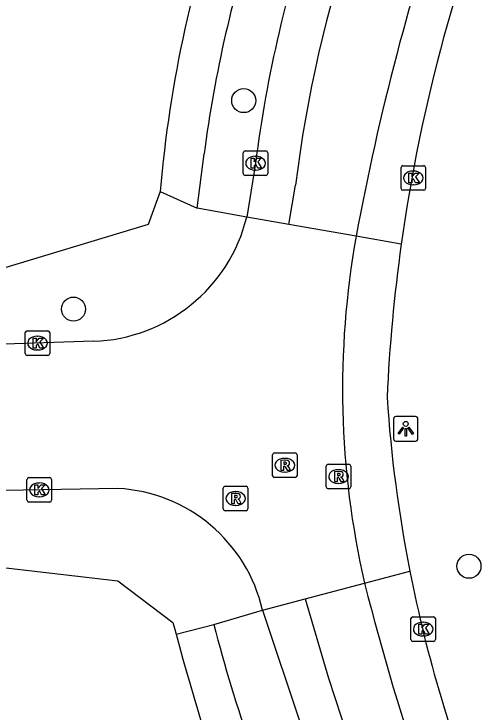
# Model space of a CAD drawing. Extents: x 159040 to 160094, y 381214 to 382518.
# Drawn here: x 159371.71 to 159391.12, y 381742.07 to 381770.51 of the extents above; entities that cross this region are included whole.
import ezdxf

# ---------------------------------------------------------------- set-up
doc = ezdxf.new("R2010")
doc.units = 0
for name, color, linetype in [('IMGEO_Boom', 7, 'Continuous'), ('IMGEO_Kolk', 7, 'Continuous'), ('IMGEO_Lichtpunt', 7, 'Continuous'), ('IMGEO_Rijbaan_lokaal_gesloten', 7, 'Continuous'), ('IMGEO_Rijbaan_lokaal_open', 7, 'Continuous'), ('IMGEO_Rioolput', 7, 'Continuous'), ('IMGEO_Voetpad_open', 7, 'Continuous')]:
    doc.layers.add(name, color=color, linetype=linetype)

msp = doc.modelspace()

# ---------------------------------------------------------------- linework, layer by layer
at = {"layer": 'IMGEO_Boom'}
for centre in [(159381.075, 381766.979), (159374.139, 381758.487), (159390.257, 381748.009)]:
    msp.add_circle(centre, 0.489, dxfattribs=at)
at = {"layer": 'IMGEO_Kolk'}
for p, q in [((159381.056, 381764.004), (159381.056, 381764.856)), ((159381.131, 381764.93), (159381.983, 381764.93)), ((159382.057, 381764.856), (159382.057, 381764.004)), ((159381.544, 381764.71), (159381.569, 381764.71)), ((159387.489, 381763.403), (159387.489, 381764.255)), ((159387.564, 381764.329), (159388.416, 381764.329)), ((159388.49, 381764.255), (159388.49, 381763.403)), ((159381.983, 381763.93), (159381.131, 381763.93)), ((159381.567, 381764.15), (159381.542, 381764.15)), ((159387.977, 381764.109), (159388.002, 381764.109)), ((159388, 381763.549), (159387.975, 381763.549)), ((159388.416, 381763.329), (159387.564, 381763.329)), ((159372.172, 381756.675), (159372.172, 381757.527)), ((159372.247, 381757.601), (159373.099, 381757.601)), ((159373.173, 381757.527), (159373.173, 381756.675)), ((159372.66, 381757.381), (159372.685, 381757.381)), ((159372.683, 381756.821), (159372.658, 381756.821)), ((159373.099, 381756.601), (159372.247, 381756.601)), ((159372.244, 381750.696), (159372.244, 381751.548)), ((159372.319, 381751.622), (159373.171, 381751.622)), ((159373.245, 381751.548), (159373.245, 381750.696)), ((159372.732, 381751.402), (159372.757, 381751.402)), ((159372.755, 381750.842), (159372.73, 381750.842)), ((159373.171, 381750.622), (159372.319, 381750.622)), ((159387.89, 381745.023), (159387.89, 381745.875)), ((159387.965, 381745.949), (159388.817, 381745.949)), ((159388.378, 381745.729), (159388.403, 381745.729)), ((159388.891, 381745.875), (159388.891, 381745.023)), ((159388.401, 381745.169), (159388.376, 381745.169)), ((159388.817, 381744.949), (159387.965, 381744.949))]:
    msp.add_line(p, q, dxfattribs=at)
for points in [[(159381.056, 381764.004), (159381.056, 381764.856)], [(159381.131, 381764.93), (159381.983, 381764.93)], [(159382.057, 381764.856), (159382.057, 381764.004)], [(159381.377, 381764.63), (159381.5, 381764.63), (159381.5, 381764.479), (159381.63, 381764.63), (159381.794, 381764.63), (159381.648, 381764.479), (159381.801, 381764.23), (159381.649, 381764.23), (159381.564, 381764.394), (159381.5, 381764.327), (159381.5, 381764.23), (159381.377, 381764.23), (159381.377, 381764.63)], [(159387.489, 381763.403), (159387.489, 381764.255)], [(159387.564, 381764.329), (159388.416, 381764.329)], [(159388.49, 381764.255), (159388.49, 381763.403)], [(159381.983, 381763.93), (159381.131, 381763.93)], [(159387.81, 381764.029), (159387.933, 381764.029), (159387.933, 381763.878), (159388.063, 381764.029), (159388.227, 381764.029), (159388.081, 381763.878), (159388.234, 381763.629), (159388.082, 381763.629), (159387.997, 381763.793), (159387.933, 381763.726), (159387.933, 381763.629), (159387.81, 381763.629), (159387.81, 381764.029)], [(159388.416, 381763.329), (159387.564, 381763.329)], [(159372.172, 381756.675), (159372.172, 381757.527)], [(159372.247, 381757.601), (159373.099, 381757.601)], [(159373.173, 381757.527), (159373.173, 381756.675)], [(159372.493, 381757.301), (159372.616, 381757.301), (159372.616, 381757.15), (159372.746, 381757.301), (159372.91, 381757.301), (159372.764, 381757.15), (159372.917, 381756.901), (159372.765, 381756.901), (159372.68, 381757.065), (159372.616, 381756.998), (159372.616, 381756.901), (159372.493, 381756.901), (159372.493, 381757.301)], [(159373.099, 381756.601), (159372.247, 381756.601)], [(159372.244, 381750.696), (159372.244, 381751.548)], [(159372.319, 381751.622), (159373.171, 381751.622)], [(159373.245, 381751.548), (159373.245, 381750.696)], [(159372.565, 381751.322), (159372.688, 381751.322), (159372.688, 381751.171), (159372.818, 381751.322), (159372.982, 381751.322), (159372.836, 381751.171), (159372.989, 381750.922), (159372.837, 381750.922), (159372.752, 381751.086), (159372.688, 381751.019), (159372.688, 381750.922), (159372.565, 381750.922), (159372.565, 381751.322)], [(159373.171, 381750.622), (159372.319, 381750.622)], [(159387.89, 381745.023), (159387.89, 381745.875)], [(159387.965, 381745.949), (159388.817, 381745.949)], [(159388.891, 381745.875), (159388.891, 381745.023)], [(159388.211, 381745.649), (159388.334, 381745.649), (159388.334, 381745.498), (159388.464, 381745.649), (159388.628, 381745.649), (159388.482, 381745.498), (159388.635, 381745.249), (159388.483, 381745.249), (159388.398, 381745.413), (159388.334, 381745.346), (159388.334, 381745.249), (159388.211, 381745.249), (159388.211, 381745.649)], [(159388.817, 381744.949), (159387.965, 381744.949)]]:
    msp.add_lwpolyline(points, dxfattribs=at)
for centre, start, end in [((159381.133, 381764.854), 91.552, 178.448), ((159381.133, 381764.854), 91.552, 178.448), ((159381.981, 381764.854), 1.552, 88.448), ((159381.981, 381764.854), 1.552, 88.448), ((159387.566, 381764.253), 91.552, 178.448), ((159387.566, 381764.253), 91.552, 178.448), ((159388.414, 381764.253), 1.552, 88.448), ((159388.414, 381764.253), 1.552, 88.448), ((159381.133, 381764.006), 181.552, 268.448), ((159381.133, 381764.006), 181.552, 268.448), ((159381.981, 381764.006), 271.552, 358.448), ((159381.981, 381764.006), 271.552, 358.448), ((159387.566, 381763.405), 181.552, 268.448), ((159387.566, 381763.405), 181.552, 268.448), ((159388.414, 381763.405), 271.552, 358.448), ((159388.414, 381763.405), 271.552, 358.448), ((159372.249, 381757.525), 91.552, 178.448), ((159372.249, 381757.525), 91.552, 178.448), ((159373.097, 381757.525), 1.552, 88.448), ((159373.097, 381757.525), 1.552, 88.448), ((159372.249, 381756.677), 181.552, 268.448), ((159372.249, 381756.677), 181.552, 268.448), ((159373.097, 381756.677), 271.552, 358.448), ((159373.097, 381756.677), 271.552, 358.448), ((159372.321, 381751.546), 91.552, 178.448), ((159372.321, 381751.546), 91.552, 178.448), ((159373.169, 381751.546), 1.552, 88.448), ((159373.169, 381751.546), 1.552, 88.448), ((159372.321, 381750.698), 181.552, 268.448), ((159372.321, 381750.698), 181.552, 268.448), ((159373.169, 381750.698), 271.552, 358.448), ((159373.169, 381750.698), 271.552, 358.448), ((159387.967, 381745.873), 91.552, 178.448), ((159387.967, 381745.873), 91.552, 178.448), ((159388.815, 381745.873), 1.552, 88.448), ((159388.815, 381745.873), 1.552, 88.448), ((159387.967, 381745.025), 181.552, 268.448), ((159387.967, 381745.025), 181.552, 268.448), ((159388.815, 381745.025), 271.552, 358.448), ((159388.815, 381745.025), 271.552, 358.448)]:
    msp.add_arc(centre, 0.0765, start, end, dxfattribs=at)
for centre, major_axis, ratio, start_param, end_param in [((159381.543, 381764.43), (-0.387, 0.002), 0.722429, 4.712389, 7.853982), ((159381.568, 381764.43), (-0.39, 0.002), 0.717154, 1.570796, 4.712389), ((159387.976, 381763.829), (-0.387, 0.002), 0.722429, 4.712389, 7.853982), ((159388.001, 381763.829), (-0.39, 0.002), 0.717154, 1.570796, 4.712389), ((159372.659, 381757.101), (-0.387, 0.002), 0.722429, 4.712389, 7.853982), ((159372.684, 381757.101), (-0.39, 0.002), 0.717154, 1.570796, 4.712389), ((159372.731, 381751.122), (-0.387, 0.002), 0.722429, 4.712389, 7.853982), ((159372.756, 381751.122), (-0.39, 0.002), 0.717154, 1.570796, 4.712389), ((159388.377, 381745.449), (-0.387, 0.002), 0.722429, 4.712389, 7.853982), ((159388.402, 381745.449), (-0.39, 0.002), 0.717154, 1.570796, 4.712389)]:
    msp.add_ellipse(centre, major_axis=major_axis, ratio=ratio, start_param=start_param, end_param=end_param, dxfattribs=at)
at = {"layer": 'IMGEO_Lichtpunt'}
for p, q in [((159387.181, 381754.011), (159387.181, 381753.204)), ((159387.181, 381754.011), (159387.181, 381753.204)), ((159388.083, 381754.106), (159387.275, 381754.106)), ((159388.083, 381754.106), (159387.275, 381754.106)), ((159388.177, 381753.204), (159388.177, 381754.011)), ((159388.177, 381753.204), (159388.177, 381754.011)), ((159387.275, 381753.11), (159388.083, 381753.11)), ((159387.275, 381753.11), (159388.083, 381753.11))]:
    msp.add_line(p, q, dxfattribs=at)
for points in [[(159387.555, 381753.675), (159387.594, 381753.647), (159387.406, 381753.385), (159387.368, 381753.412), (159387.555, 381753.675)], [(159387.657, 381753.627), (159387.704, 381753.627), (159387.704, 381753.305), (159387.657, 381753.305), (159387.657, 381753.627)], [(159387.767, 381753.647), (159387.805, 381753.674), (159387.992, 381753.412), (159387.953, 381753.384), (159387.767, 381753.647)]]:
    msp.add_lwpolyline(points, dxfattribs=at)
msp.add_circle((159387.68, 381753.809), 0.0994, dxfattribs=at)
for centre, start, end in [((159387.275, 381754.011), 90, 180), ((159387.275, 381754.011), 90, 180), ((159388.083, 381754.011), 0, 90), ((159388.083, 381754.011), 0, 90), ((159387.275, 381753.204), 180, 270), ((159387.275, 381753.204), 180, 270), ((159388.083, 381753.204), 270, 0), ((159388.083, 381753.204), 270, 360)]:
    msp.add_arc(centre, 0.0946, start, end, dxfattribs=at)
at = {"layer": 'IMGEO_Rijbaan_lokaal_gesloten'}
for points in [[(159381.557, 381764.43), (159381.201, 381762.237)], [(159382.914, 381761.936), (159383.188, 381763.538)], [(159382.914, 381761.936), (159381.201, 381762.237)], [(159385.66, 381761.453), (159382.914, 381761.936)], [(159387.496, 381761.13), (159385.66, 381761.453)], [(159386.002, 381747.316), (159387.849, 381747.804)], [(159383.582, 381746.678), (159386.002, 381747.316)], [(159381.843, 381746.219), (159383.582, 381746.678)], [(159383.582, 381746.678), (159384.532, 381743.445)], [(159381.843, 381746.219), (159384.988, 381736.799)]]:
    msp.add_lwpolyline(points, dxfattribs=at)
for centre, radius, start, end in [((159435.607, 381757.113), 52.811, 149.3853, 173.0124), ((159454.454, 381751.79), 67.606, 157.41802, 172.05891), ((159485.868, 381743.005), 101.892, 161.03675, 169.56885), ((159434.783, 381757.619), 53.66, 161.1331, 172.7078), ((159420.315, 381755.219), 35.211, 169.8017, 192.97), ((159454.28, 381751.808), 67.431, 172.0537, 177.3803), ((159442.381, 381758.565), 55.584, 183.791, 191.163), ((159442.639, 381758.602), 55.844, 191.1493, 202.0263), ((159484.709, 381772.301), 101.82, 194.20461, 204.10116), ((159505.895, 381782.949), 127.63, 198.03033, 221.6169)]:
    msp.add_arc(centre, radius, start, end, dxfattribs=at)
at = {"layer": 'IMGEO_Rijbaan_lokaal_open'}
for points in [[(159374.956, 381757.173), (159370.518, 381757.033)], [(159375.949, 381751.181), (159367.461, 381751.026)]]:
    msp.add_lwpolyline(points, dxfattribs=at)
for centre, radius, start, end in [((159374.724, 381763.842), 6.673, 271.9927, 346.0837), ((159375.599, 381744.783), 6.407, 12.9479, 86.8658)]:
    msp.add_arc(centre, radius, start, end, dxfattribs=at)
at = {"layer": 'IMGEO_Rioolput'}
for p, q in [((159382.251, 381751.7), (159382.251, 381752.552)), ((159382.326, 381752.626), (159383.178, 381752.626)), ((159383.252, 381752.552), (159383.252, 381751.7)), ((159382.739, 381752.406), (159382.764, 381752.406)), ((159384.439, 381751.239), (159384.439, 381752.091)), ((159384.514, 381752.165), (159385.366, 381752.165)), ((159385.44, 381752.091), (159385.44, 381751.239)), ((159382.762, 381751.846), (159382.737, 381751.846)), ((159384.927, 381751.945), (159384.952, 381751.945)), ((159383.178, 381751.626), (159382.326, 381751.626)), ((159380.245, 381750.344), (159380.245, 381751.196)), ((159380.32, 381751.27), (159381.172, 381751.27)), ((159381.246, 381751.196), (159381.246, 381750.344)), ((159385.366, 381751.165), (159384.514, 381751.165)), ((159384.95, 381751.385), (159384.925, 381751.385)), ((159380.733, 381751.05), (159380.758, 381751.05)), ((159380.756, 381750.49), (159380.731, 381750.49)), ((159381.172, 381750.27), (159380.32, 381750.27))]:
    msp.add_line(p, q, dxfattribs=at)
for points in [[(159382.251, 381751.7), (159382.251, 381752.552)], [(159382.326, 381752.626), (159383.178, 381752.626)], [(159383.252, 381752.552), (159383.252, 381751.7)], [(159382.84, 381752.324), (159382.588, 381752.326), (159382.588, 381751.926)], [(159382.588, 381751.926), (159382.712, 381751.926), (159382.712, 381752.088), (159382.723, 381752.088)], [(159382.766, 381752.245), (159382.712, 381752.245), (159382.712, 381752.164)], [(159382.712, 381752.164), (159382.764, 381752.164)], [(159382.77, 381752.059), (159382.841, 381751.926), (159382.981, 381751.926), (159382.916, 381752.052)], [(159384.439, 381751.239), (159384.439, 381752.091)], [(159384.514, 381752.165), (159385.366, 381752.165)], [(159385.44, 381752.091), (159385.44, 381751.239)], [(159385.028, 381751.863), (159384.776, 381751.865), (159384.776, 381751.465)], [(159384.954, 381751.784), (159384.9, 381751.784), (159384.9, 381751.703)], [(159384.9, 381751.703), (159384.952, 381751.703)], [(159383.178, 381751.626), (159382.326, 381751.626)], [(159384.776, 381751.465), (159384.9, 381751.465), (159384.9, 381751.627), (159384.911, 381751.627)], [(159384.958, 381751.598), (159385.029, 381751.465), (159385.169, 381751.465), (159385.104, 381751.591)], [(159380.245, 381750.344), (159380.245, 381751.196)], [(159380.32, 381751.27), (159381.172, 381751.27)], [(159381.246, 381751.196), (159381.246, 381750.344)], [(159385.366, 381751.165), (159384.514, 381751.165)], [(159380.834, 381750.968), (159380.582, 381750.97), (159380.582, 381750.57)], [(159380.76, 381750.889), (159380.706, 381750.889), (159380.706, 381750.808)], [(159380.582, 381750.57), (159380.706, 381750.57), (159380.706, 381750.732), (159380.717, 381750.732)], [(159380.706, 381750.808), (159380.758, 381750.808)], [(159380.764, 381750.703), (159380.835, 381750.57), (159380.975, 381750.57), (159380.91, 381750.696)], [(159381.172, 381750.27), (159380.32, 381750.27)]]:
    msp.add_lwpolyline(points, dxfattribs=at)
for centre, radius, start, end in [((159382.328, 381752.55), 0.0765, 91.552, 178.448), ((159382.328, 381752.55), 0.0765, 91.552, 178.448), ((159383.176, 381752.55), 0.0765, 1.552, 88.448), ((159383.176, 381752.55), 0.0765, 1.552, 88.448), ((159382.839, 381752.214), 0.109, 350.3612, 89.416), ((159382.722, 381752.035), 0.0533, 26.0293, 88.6989), ((159382.748, 381752.353), 0.19, 274.7715, 282.9687), ((159382.772, 381752.149), 0.0964, 77.0061, 93.1865), ((159382.786, 381752.206), 0.0378, 276.6634, 79.6772), ((159382.837, 381752.214), 0.112, 277.5842, 350.9817), ((159382.821, 381751.999), 0.108, 29.5134, 73.7905), ((159384.516, 381752.089), 0.0765, 91.552, 178.448), ((159384.516, 381752.089), 0.0765, 91.552, 178.448), ((159385.364, 381752.089), 0.0765, 1.552, 88.448), ((159385.364, 381752.089), 0.0765, 1.552, 88.448), ((159382.328, 381751.702), 0.0765, 181.552, 268.448), ((159382.328, 381751.702), 0.0765, 181.552, 268.448), ((159383.176, 381751.702), 0.0765, 271.552, 358.448), ((159383.176, 381751.702), 0.0765, 271.552, 358.448), ((159384.936, 381751.892), 0.19, 274.7715, 282.9687), ((159384.96, 381751.688), 0.0964, 77.0061, 93.1865), ((159384.974, 381751.745), 0.0378, 276.6634, 79.6772), ((159385.027, 381751.753), 0.109, 350.3612, 89.416), ((159385.025, 381751.753), 0.112, 277.5842, 350.9817), ((159384.91, 381751.574), 0.0533, 26.0293, 88.6989), ((159385.009, 381751.538), 0.108, 29.5134, 73.7905), ((159380.322, 381751.194), 0.0765, 91.552, 178.448), ((159380.322, 381751.194), 0.0765, 91.552, 178.448), ((159381.17, 381751.194), 0.0765, 1.552, 88.448), ((159381.17, 381751.194), 0.0765, 1.552, 88.448), ((159384.516, 381751.241), 0.0765, 181.552, 268.448), ((159384.516, 381751.241), 0.0765, 181.552, 268.448), ((159385.364, 381751.241), 0.0765, 271.552, 358.448), ((159385.364, 381751.241), 0.0765, 271.552, 358.448), ((159380.766, 381750.793), 0.0964, 77.0061, 93.1865), ((159380.78, 381750.85), 0.0378, 276.6634, 79.6772), ((159380.833, 381750.858), 0.109, 350.3612, 89.416), ((159380.716, 381750.679), 0.0533, 26.0293, 88.6989), ((159380.742, 381750.997), 0.19, 274.7715, 282.9687), ((159380.831, 381750.858), 0.112, 277.5842, 350.9817), ((159380.815, 381750.643), 0.108, 29.5134, 73.7905), ((159380.322, 381750.346), 0.0765, 181.552, 268.448), ((159380.322, 381750.346), 0.0765, 181.552, 268.448), ((159381.17, 381750.346), 0.0765, 271.552, 358.448), ((159381.17, 381750.346), 0.0765, 271.552, 358.448)]:
    msp.add_arc(centre, radius, start, end, dxfattribs=at)
for centre, major_axis, ratio, start_param, end_param in [((159382.738, 381752.126), (-0.387, 0.002), 0.722429, 4.712389, 7.853982), ((159382.763, 381752.126), (-0.39, 0.002), 0.717154, 1.570796, 4.712389), ((159384.926, 381751.665), (-0.387, 0.002), 0.722429, 4.712389, 7.853982), ((159384.951, 381751.665), (-0.39, 0.002), 0.717154, 1.570796, 4.712389), ((159380.732, 381750.77), (-0.387, 0.002), 0.722429, 4.712389, 7.853982), ((159380.757, 381750.77), (-0.39, 0.002), 0.717154, 1.570796, 4.712389)]:
    msp.add_ellipse(centre, major_axis=major_axis, ratio=ratio, start_param=start_param, end_param=end_param, dxfattribs=at)
at = {"layer": 'IMGEO_Voetpad_open'}
for points in [[(159312.275, 381782.1), (159324.259, 381774.451), (159327.518, 381772.371), (159332.454, 381769.238), (159344.648, 381761.468), (159348.089, 381759.275), (159348.189, 381759.211), (159352.973, 381756.136), (159362.574, 381750), (159364.087, 381749.178), (159365.546, 381748.815), (159367.982, 381748.335), (159375.942, 381747.422), (159378.19, 381745.72), (159378.254, 381745.484), (159378.318, 381745.249)], [(159377.672, 381763.277), (159377.184, 381761.932), (159370.603, 381759.95), (159369.834, 381760.063), (159368.873, 381760.39), (159364.313, 381763.192), (159348.603, 381773.193)], [(159379.173, 381762.594), (159379.465, 381764.806)], [(159377.672, 381763.277), (159379.173, 381762.594)], [(159381.201, 381762.237), (159379.173, 381762.594)], [(159379.86, 381745.637), (159381.843, 381746.219)], [(159378.318, 381745.249), (159379.86, 381745.637)]]:
    msp.add_lwpolyline(points, dxfattribs=at)
for centre, radius, start, end in [((159429.958, 381758.726), 52.484, 160.3849, 175.0258), ((159431.718, 381757.984), 52.697, 161.7509, 172.5618), ((159437.976, 381760.482), 59.982, 194.32898, 199.34349), ((159526.554, 381785.747), 153.668, 195.28016, 201.61746)]:
    msp.add_arc(centre, radius, start, end, dxfattribs=at)

doc.saveas('drawing.dxf')
